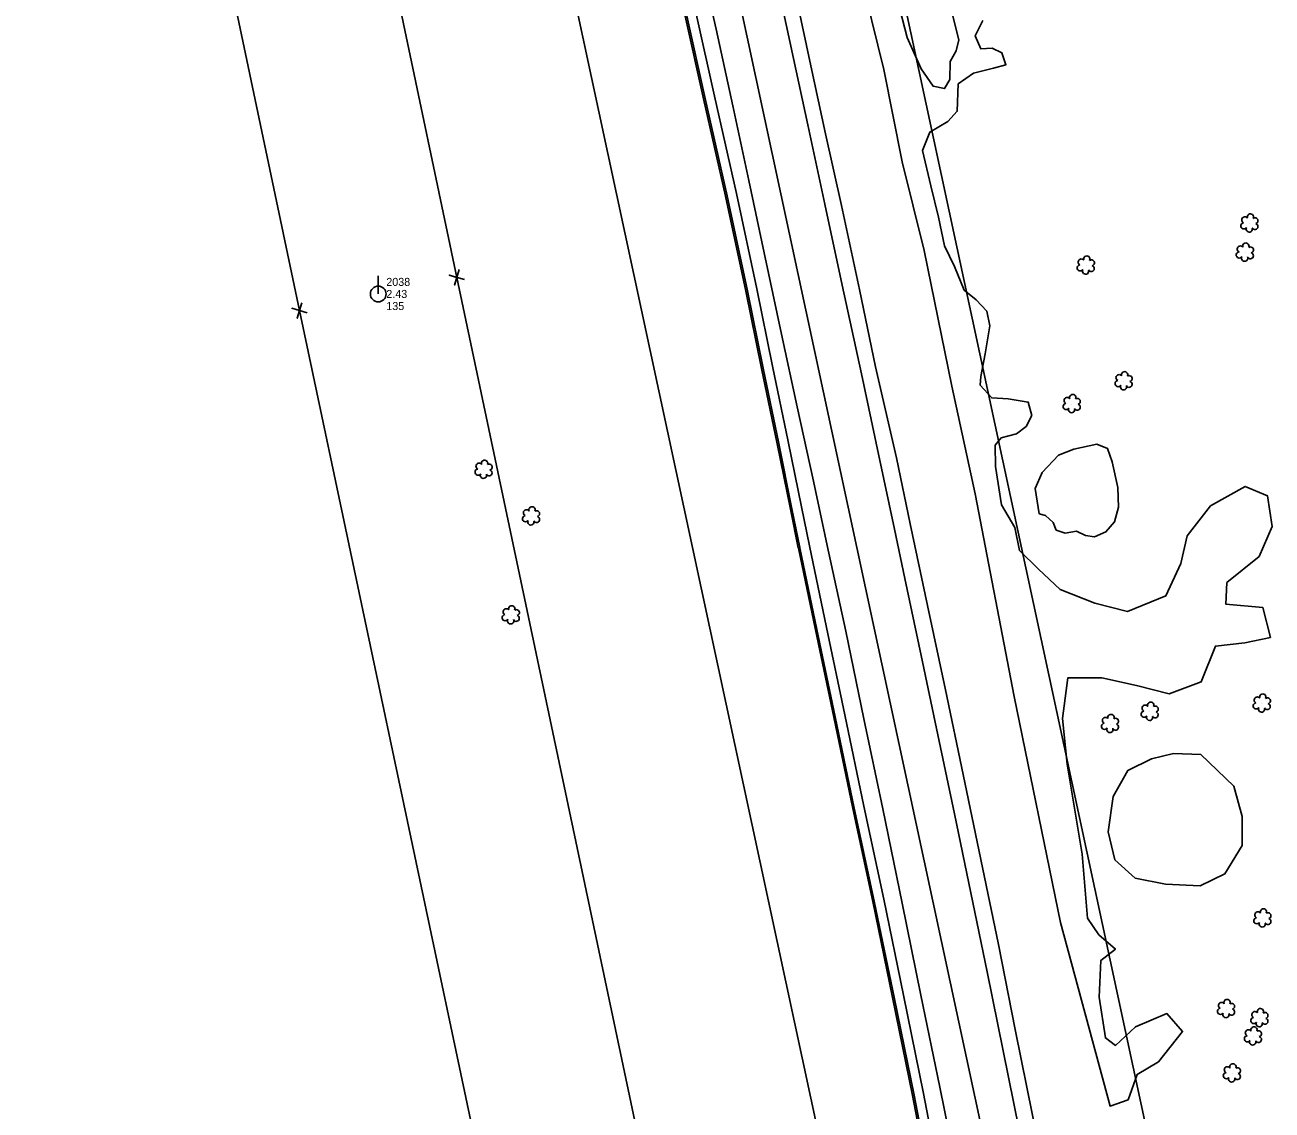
# Model space of a CAD drawing. Extents: x 3040896 to 3051146, y 687568 to 732976.
# Drawn here: x 3045126.5 to 3045514.4, y 717324.7 to 717662.1 of the extents above; entities that cross this region are included whole.
import ezdxf

# ---------------------------------------------------------------- set-up
doc = ezdxf.new("R2010")
doc.units = 0
for name, color, linetype in [('Exist Horizontal Alignment', 7, 'Continuous'), ('Exist Property Corner CELL', 7, 'Continuous'), ('Exist Right of Way Easement Line', 7, 'Continuous'), ('Exist Right of Way Line', 7, 'Continuous'), ('Exist Roads EOP', 7, 'Continuous'), ('Exist Roads EOT', 7, 'Continuous'), ('Exist Utilities Power Pole CELL', 7, 'Continuous'), ('Exist Utilities Power Pole Cogo Comment', 7, 'Continuous'), ('Exist Utilities Power Pole Cogo Elevation', 7, 'Continuous'), ('Exist Utilities Power Pole Cogo Number', 7, 'Continuous'), ('Exist Utilities Telephone UG Cable', 7, 'Continuous'), ('Exist Utilities Telephone UG FO', 7, 'Continuous'), ('Exist Vegetation Hedge Row', 7, 'Continuous'), ('Exist Vegetation Shrub CELL', 7, 'Continuous')]:
    doc.layers.add(name, color=color, linetype=linetype)

# ---------------------------------------------------------------- blocks, each defined once
blk = doc.blocks.new('EXIST UTILITIES POWER POLE')
at = {"layer": 'Exist Utilities Power Pole CELL'}
for q in [(0, 0.1125), (0, 0)]:
    blk.add_line((0, 0), q, dxfattribs=at)
blk.add_circle((0, 0), 0.049, dxfattribs=at)

msp = doc.modelspace()

# ---------------------------------------------------------------- linework, layer by layer
at = {"layer": 'Exist Horizontal Alignment'}
msp.add_line((3045429.08, 717296.16), (3044815.92, 720148.55), dxfattribs=at)
at = {"layer": 'Exist Property Corner CELL'}
for p, q in [((3045260.88, 717583.63), (3045260.88, 717583.63)), ((3045211.96, 717573.3), (3045211.96, 717573.3))]:
    msp.add_line(p, q, dxfattribs=at)
for points in [[(3045263.28, 717582.91), (3045258.49, 717584.34), (3045260.88, 717583.63), (3045260.16, 717581.23), (3045261.6, 717586.02)], [(3045214.35, 717572.58), (3045209.56, 717574.02), (3045211.96, 717573.3), (3045211.24, 717570.9), (3045212.68, 717575.69)]]:
    msp.add_lwpolyline(points, dxfattribs=at)
at = {"layer": 'Exist Right of Way Easement Line'}
for p, q in [((3045260.88, 717583.63), (3045199.01, 717876.85)), ((3045211.96, 717573.3), (3045150.09, 717866.5)), ((3045321.83, 717295), (3045260.88, 717583.63)), ((3045272.92, 717284.64), (3045211.96, 717573.3))]:
    msp.add_line(p, q, dxfattribs=at)
at = {"layer": 'Exist Right of Way Line'}
for p, q in [((3045477.96, 717306.67), (3044864.8, 720159.06)), ((3045380.19, 717285.66), (3044767.04, 720138.04))]:
    msp.add_line(p, q, dxfattribs=at)
at = {"layer": 'Exist Roads EOP'}
for points in [[(3045401.88, 717507.03), (3045397.58, 717527.55), (3045391.1, 717555.82), (3045386.1, 717579.89), (3045380.47, 717605.98), (3045375.54, 717628.25), (3045370.97, 717649.36), (3045366.64, 717669.84), (3045361.81, 717691.95), (3045356.87, 717714.01), (3045352.03, 717735.01), (3045347.74, 717754.82), (3045343.32, 717775.35), (3045339.62, 717793.16), (3045335.36, 717813.65), (3045329.85, 717838.67), (3045325.47, 717860.02), (3045320.77, 717882.01), (3045315.47, 717906.05), (3045309.7, 717932.51), (3045303.46, 717960.34), (3045298.08, 717985.51), (3045293.56, 718005.25)], [(3045263.37, 717997.15), (3045267.89, 717974.82), (3045274.19, 717945.78), (3045279.72, 717920.27), (3045285.85, 717893.33), (3045291.53, 717867.92), (3045297.09, 717840.69), (3045303.56, 717812.42), (3045309.69, 717783.6), (3045315.01, 717759.07), (3045320.88, 717733.73), (3045325.61, 717711.31), (3045330.58, 717687.94), (3045335.34, 717665.56), (3045341.05, 717639.94), (3045347.87, 717609.66), (3045354.22, 717580.02), (3045359.08, 717555.96), (3045363.92, 717532.55), (3045368.05, 717512.22), (3045370.51, 717500.17)], [(3045499.3, 716998.7), (3045494.51, 717027.85), (3045490.09, 717054.95), (3045485.48, 717081.85), (3045481.02, 717108.33), (3045476.31, 717134.77), (3045471.2, 717161.67), (3045466.11, 717188.98), (3045460.9, 717216.03), (3045455.72, 717242.85), (3045450.48, 717269.61), (3045445.24, 717296.38), (3045439.93, 717323.13), (3045434.53, 717349.77), (3045429.3, 717376.21), (3045423.82, 717402.59), (3045418.36, 717428.98), (3045412.84, 717455.35), (3045407.31, 717481.63), (3045401.88, 717507.03)], [(3045370.51, 717500.17), (3045375.81, 717474.72), (3045381.51, 717447.57), (3045387.41, 717419.19), (3045393.66, 717390.31), (3045399.83, 717360.42), (3045406.07, 717329.86), (3045412.05, 717298.57), (3045418.4, 717267), (3045424.98, 717233.69), (3045431.58, 717200.21), (3045438.03, 717166.61), (3045444.25, 717132.71), (3045450.39, 717098.78), (3045456.53, 717064.67), (3045462.58, 717030.33), (3045468.22, 716993.6)]]:
    msp.add_lwpolyline(points, dxfattribs=at)
at = {"layer": 'Exist Roads EOT'}
for points in [[(3045288.73, 718003.35), (3045292.95, 717984.04), (3045297.93, 717961.84), (3045303.2, 717937.67), (3045308.93, 717911.81), (3045313.86, 717889.23), (3045318.84, 717866.52), (3045323.71, 717843.9), (3045329.15, 717818.63), (3045334.36, 717794.71), (3045339.57, 717771.36), (3045344.37, 717749.89), (3045349.89, 717724.29), (3045355.64, 717697.72), (3045360.97, 717672.97), (3045365.59, 717651.71), (3045370.03, 717631.03), (3045375.37, 717606.43), (3045380.76, 717581.17), (3045386.78, 717553.61), (3045392.05, 717528.66), (3045396.99, 717505.37)], [(3045376.06, 717500.26), (3045371.78, 717520.29), (3045366.76, 717543.37), (3045361.89, 717565.91), (3045356.5, 717591.21), (3045351.7, 717613.79), (3045346.68, 717636.97), (3045341.57, 717660.8), (3045336.81, 717681.71), (3045331.55, 717705.74), (3045325.96, 717731.18), (3045320.37, 717756.75), (3045314.78, 717782.47), (3045308.26, 717812.07), (3045301.97, 717841.14), (3045296.74, 717865.12), (3045290.5, 717894.04), (3045285.06, 717919.09), (3045279.08, 717946.7), (3045273.69, 717971.38), (3045267.54, 717998.97)], [(3045494.65, 716998.22), (3045490.72, 717023), (3045486.37, 717047.68), (3045482.1, 717072.37), (3045477.81, 717097.06), (3045473.39, 717121.71), (3045468.93, 717146.36), (3045464.32, 717170.96), (3045459.62, 717195.55), (3045454.99, 717220.12), (3045450.17, 717244.68), (3045445.43, 717269.29), (3045440.67, 717293.91), (3045435.75, 717318.49), (3045430.82, 717343.08), (3045425.82, 717367.66), (3045420.75, 717392.22), (3045415.69, 717416.8), (3045410.49, 717441.4), (3045405.27, 717466), (3045400.26, 717489.98), (3045396.99, 717505.37)], [(3045376.06, 717500.26), (3045381.87, 717473.58), (3045387.51, 717446.38), (3045393.35, 717418.32), (3045399.36, 717389.04), (3045405.21, 717360.45), (3045411.1, 717331.84), (3045416.86, 717303.2), (3045422.52, 717274.43), (3045428.06, 717245.47), (3045433.64, 717216.53), (3045439.13, 717187.57), (3045444.61, 717158.59), (3045449.91, 717129.57), (3045455.09, 717100.52), (3045460.19, 717071.41), (3045465.25, 717042.28), (3045469.81, 717014.76), (3045473.19, 716993.38)]]:
    msp.add_lwpolyline(points, dxfattribs=at)
at = {"layer": 'Exist Utilities Telephone UG Cable'}
for points in [[(3045367.57, 717499.57), (3045365.11, 717511.63), (3045360.98, 717531.95), (3045356.14, 717555.36), (3045351.29, 717579.41), (3045344.93, 717609.02), (3045338.13, 717639.29), (3045332.41, 717664.92), (3045327.64, 717687.32), (3045322.68, 717710.68), (3045317.95, 717733.08), (3045312.08, 717758.42), (3045306.76, 717782.97), (3045300.63, 717811.77), (3045294.16, 717840.05), (3045288.6, 717867.29), (3045282.93, 717892.67), (3045276.79, 717919.62), (3045271.26, 717945.14), (3045264.95, 717974.21), (3045260.43, 717996.56)], [(3045465.26, 716993.15), (3045459.62, 717029.85), (3045453.58, 717064.15), (3045447.44, 717098.25), (3045441.3, 717132.17), (3045435.08, 717166.06), (3045428.64, 717199.64), (3045422.04, 717233.11), (3045415.46, 717266.41), (3045409.11, 717297.99), (3045403.13, 717329.27), (3045396.9, 717359.82), (3045390.72, 717389.69), (3045384.48, 717418.57), (3045378.57, 717446.96), (3045372.87, 717474.1), (3045367.58, 717499.56)]]:
    msp.add_lwpolyline(points, dxfattribs=at)
at = {"layer": 'Exist Utilities Telephone UG FO'}
for points in [[(3045367.08, 717499.47), (3045364.62, 717511.53), (3045360.49, 717531.85), (3045355.65, 717555.26), (3045350.8, 717579.3), (3045344.45, 717608.91), (3045337.64, 717639.18), (3045331.92, 717664.81), (3045327.15, 717687.21), (3045322.19, 717710.58), (3045317.46, 717732.98), (3045311.6, 717758.31), (3045306.27, 717782.86), (3045300.14, 717811.67), (3045293.67, 717839.95), (3045288.11, 717867.18), (3045282.44, 717892.56), (3045276.3, 717919.51), (3045270.77, 717945.04), (3045264.46, 717974.11), (3045259.94, 717996.46)], [(3045464.76, 716993.07), (3045459.13, 717029.77), (3045453.08, 717064.06), (3045446.95, 717098.16), (3045440.81, 717132.08), (3045434.59, 717165.97), (3045428.15, 717199.54), (3045421.55, 717233.01), (3045414.97, 717266.31), (3045408.62, 717297.89), (3045402.64, 717329.18), (3045396.41, 717359.72), (3045390.24, 717389.59), (3045383.99, 717418.46), (3045378.08, 717446.86), (3045372.39, 717474), (3045367.09, 717499.46)]]:
    msp.add_lwpolyline(points, dxfattribs=at)
at = {"layer": 'Exist Vegetation Hedge Row'}
for points in [[(3045422.07, 717516.35), (3045414.83, 717549.84), (3045406.18, 717592.01), (3045399.43, 717619.5), (3045393.66, 717648.31), (3045386.12, 717679.01)], [(3045397.95, 717669.8), (3045400.97, 717658.25), (3045405.32, 717648.47), (3045408.98, 717643.04), (3045412.56, 717642.32), (3045414.24, 717645.15), (3045414.3, 717650.78), (3045416.21, 717654.06), (3045417.03, 717657.5), (3045415.19, 717664.85)], [(3045424.45, 717663.5), (3045422.11, 717658.74), (3045423.84, 717654.72), (3045427.36, 717654.9), (3045430.4, 717653.4), (3045431.64, 717649.76), (3045427.75, 717648.7), (3045421.53, 717647.17), (3045416.85, 717643.79), (3045416.5, 717635.28), (3045413.62, 717632.06), (3045407.99, 717628.82), (3045405.67, 717623.02), (3045408.32, 717612.06), (3045410.64, 717602.36), (3045412.53, 717593.44), (3045415.69, 717587.05), (3045418.67, 717579.63), (3045422.44, 717576.64), (3045425.69, 717573.08), (3045426.63, 717568.6), (3045425.16, 717559.85), (3045423.87, 717552.77), (3045423.69, 717550.12), (3045427.24, 717546.13), (3045432.36, 717545.86), (3045438.61, 717544.83), (3045439.67, 717540.62), (3045437.95, 717537.27), (3045434.93, 717534.95), (3045430.2, 717533.76), (3045428.3, 717531.44), (3045428.4, 717524.77), (3045430.24, 717512.84)], [(3045442.02, 717510.04), (3045440.8, 717517.97), (3045442.9, 717522.93), (3045447.97, 717528.33), (3045452.81, 717530.23), (3045459.93, 717531.75), (3045463.28, 717530.38), (3045464.74, 717526.29), (3045466.5, 717518.23), (3045466.63, 717512.18), (3045465.46, 717507.61), (3045462.75, 717504.46), (3045459.19, 717502.9), (3045456.42, 717503.35), (3045453.61, 717504.67), (3045450.12, 717504.11), (3045447.32, 717505.03), (3045446.38, 717507.41), (3045443.98, 717509.59), (3045442.02, 717510.04)], [(3045430.24, 717512.84), (3045434.45, 717505.89), (3045435.88, 717498.71), (3045441.75, 717492.86), (3045448.48, 717486.57), (3045459.29, 717482.27), (3045469.43, 717479.74), (3045481.45, 717484.6), (3045486.04, 717494.62), (3045488.01, 717503.28), (3045495.34, 717512.62), (3045506.04, 717518.63), (3045513, 717515.7), (3045514.44, 717506.1), (3045510.4, 717496.83), (3045500.4, 717488.71), (3045500.04, 717482.02), (3045511.6, 717480.92), (3045513.95, 717471.67), (3045505.94, 717470.01), (3045496.83, 717468.96), (3045492.39, 717457.85), (3045482.48, 717454.11), (3045472.27, 717456.73), (3045461.54, 717459.06), (3045450.91, 717459.08), (3045449.25, 717446.49), (3045450.7, 717432.27), (3045455.33, 717404.28), (3045457.05, 717384.31), (3045460.58, 717379.16), (3045465.74, 717374.75), (3045461.2, 717371.21), (3045460.66, 717359.83), (3045462.62, 717347.13), (3045465.71, 717344.8), (3045471.95, 717350.55), (3045481.75, 717354.67), (3045486.6, 717349.09), (3045479.15, 717339.73), (3045472.47, 717335.78), (3045469.68, 717327.89), (3045464.08, 717325.94), (3045448.62, 717382.99), (3045434.27, 717453.3), (3045422.07, 717516.35)], [(3045492.3, 717435.24), (3045502.56, 717425.43), (3045505.19, 717416.01), (3045505.12, 717406.91), (3045499.79, 717398.16), (3045492.04, 717394.36), (3045481.31, 717394.91), (3045471.82, 717396.82), (3045465.55, 717402.45), (3045463.41, 717411.24), (3045465, 717422.18), (3045469.55, 717430.27), (3045476.9, 717433.9), (3045483.8, 717435.61), (3045492.3, 717435.24)]]:
    msp.add_lwpolyline(points, dxfattribs=at)
at = {"layer": 'Exist Vegetation Shrub CELL'}
for p, q in [((3045507.47, 717600.35), (3045507.47, 717600.35)), ((3045506.06, 717591.28), (3045506.06, 717591.28)), ((3045456.57, 717587.27), (3045456.57, 717587.27)), ((3045468.34, 717551.28), (3045468.34, 717551.28)), ((3045452.2, 717544.19), (3045452.2, 717544.19)), ((3045269.27, 717523.76), (3045269.27, 717523.76)), ((3045284.02, 717509.27), (3045284.02, 717509.27)), ((3045277.72, 717478.5), (3045277.72, 717478.5)), ((3045511.31, 717451.06), (3045511.31, 717451.06)), ((3045476.46, 717448.51), (3045476.46, 717448.51)), ((3045464.11, 717444.71), (3045464.11, 717444.71)), ((3045511.52, 717384.25), (3045511.52, 717384.25)), ((3045500.22, 717356.07), (3045500.22, 717356.07)), ((3045510.58, 717353.22), (3045510.58, 717353.22)), ((3045508.57, 717347.55), (3045508.57, 717347.55)), ((3045502.03, 717336.06), (3045502.03, 717336.06))]:
    msp.add_line(p, q, dxfattribs=at)
for centre, radius, start, end in [((3045505.98, 717601.48), 0.968, 35.8908, 245.4216), ((3045507.7, 717602.39), 0.99, 334.8391, 200.4717), ((3045509.14, 717601.22), 0.929, 284.4567, 126.0861), ((3045505.67, 717599.65), 0.955, 95.1099, 327.9534), ((3045507.34, 717598.67), 0.984, 151.2797, 21.387), ((3045509.1, 717599.42), 0.937, 204.9913, 73.4601), ((3045504.58, 717592.41), 0.968, 35.8908, 245.4216), ((3045506.29, 717593.32), 0.99, 334.8391, 200.4717), ((3045507.73, 717592.15), 0.929, 284.4567, 126.0861), ((3045455.08, 717588.39), 0.968, 35.8908, 245.4216), ((3045456.79, 717589.31), 0.99, 334.8391, 200.4717), ((3045458.24, 717588.14), 0.929, 284.4567, 126.0861), ((3045504.26, 717590.57), 0.955, 95.1099, 327.9534), ((3045505.93, 717589.6), 0.984, 151.2797, 21.387), ((3045507.7, 717590.35), 0.937, 204.9913, 73.4601), ((3045454.77, 717586.56), 0.955, 95.1099, 327.9534), ((3045456.44, 717585.58), 0.984, 151.2797, 21.387), ((3045458.2, 717586.34), 0.937, 204.9913, 73.4601), ((3045468.57, 717553.32), 0.99, 334.8391, 200.4717), ((3045466.54, 717550.58), 0.955, 95.1099, 327.9534), ((3045466.86, 717552.41), 0.968, 35.8908, 245.4216), ((3045469.98, 717550.35), 0.937, 204.9913, 73.4601), ((3045470.02, 717552.15), 0.929, 284.4567, 126.0861), ((3045452.43, 717546.23), 0.99, 334.8391, 200.4717), ((3045468.22, 717549.6), 0.984, 151.2797, 21.387), ((3045450.4, 717543.48), 0.955, 95.1099, 327.9534), ((3045450.72, 717545.31), 0.968, 35.8908, 245.4216), ((3045452.08, 717542.5), 0.984, 151.2797, 21.387), ((3045453.84, 717543.26), 0.937, 204.9913, 73.4601), ((3045453.88, 717545.05), 0.929, 284.4567, 126.0861), ((3045267.46, 717523.06), 0.955, 95.1099, 327.9534), ((3045267.78, 717524.89), 0.968, 35.8908, 245.4216), ((3045269.49, 717525.8), 0.99, 334.8391, 200.4717), ((3045270.9, 717522.83), 0.937, 204.9913, 73.4601), ((3045270.94, 717524.63), 0.929, 284.4567, 126.0861), ((3045269.14, 717522.08), 0.984, 151.2797, 21.387), ((3045284.25, 717511.31), 0.99, 334.8391, 200.4717), ((3045282.22, 717508.56), 0.955, 95.1099, 327.9534), ((3045282.54, 717510.4), 0.968, 35.8908, 245.4216), ((3045283.89, 717507.58), 0.984, 151.2797, 21.387), ((3045285.66, 717508.34), 0.937, 204.9913, 73.4601), ((3045285.69, 717510.14), 0.929, 284.4567, 126.0861), ((3045276.24, 717479.63), 0.968, 35.8908, 245.4216), ((3045277.95, 717480.54), 0.99, 334.8391, 200.4717), ((3045275.92, 717477.8), 0.955, 95.1099, 327.9534), ((3045277.6, 717476.82), 0.984, 151.2797, 21.387), ((3045279.36, 717477.58), 0.937, 204.9913, 73.4601), ((3045279.4, 717479.37), 0.929, 284.4567, 126.0861), ((3045511.54, 717453.11), 0.99, 334.8391, 200.4717), ((3045474.97, 717449.63), 0.968, 35.8908, 245.4216), ((3045476.69, 717450.55), 0.99, 334.8391, 200.4717), ((3045478.13, 717449.38), 0.929, 284.4567, 126.0861), ((3045509.51, 717450.36), 0.955, 95.1099, 327.9534), ((3045509.83, 717452.19), 0.968, 35.8908, 245.4216), ((3045511.18, 717449.38), 0.984, 151.2797, 21.387), ((3045512.95, 717450.14), 0.937, 204.9913, 73.4601), ((3045512.99, 717451.93), 0.929, 284.4567, 126.0861), ((3045462.62, 717445.84), 0.968, 35.8908, 245.4216), ((3045464.33, 717446.75), 0.99, 334.8391, 200.4717), ((3045465.78, 717445.58), 0.929, 284.4567, 126.0861), ((3045474.66, 717447.8), 0.955, 95.1099, 327.9534), ((3045476.33, 717446.82), 0.984, 151.2797, 21.387), ((3045478.09, 717447.58), 0.937, 204.9913, 73.4601), ((3045462.31, 717444.01), 0.955, 95.1099, 327.9534), ((3045463.98, 717443.03), 0.984, 151.2797, 21.387), ((3045465.74, 717443.78), 0.937, 204.9913, 73.4601), ((3045511.75, 717386.29), 0.99, 334.8391, 200.4717), ((3045509.72, 717383.55), 0.955, 95.1099, 327.9534), ((3045510.04, 717385.38), 0.968, 35.8908, 245.4216), ((3045513.16, 717383.32), 0.937, 204.9913, 73.4601), ((3045513.19, 717385.12), 0.929, 284.4567, 126.0861), ((3045511.39, 717382.57), 0.984, 151.2797, 21.387), ((3045498.42, 717355.37), 0.955, 95.1099, 327.9534), ((3045498.74, 717357.2), 0.968, 35.8908, 245.4216), ((3045500.45, 717358.11), 0.99, 334.8391, 200.4717), ((3045501.89, 717356.94), 0.929, 284.4567, 126.0861), ((3045510.81, 717355.27), 0.99, 334.8391, 200.4717), ((3045500.09, 717354.39), 0.984, 151.2797, 21.387), ((3045501.86, 717355.15), 0.937, 204.9913, 73.4601), ((3045508.78, 717352.52), 0.955, 95.1099, 327.9534), ((3045509.1, 717354.35), 0.968, 35.8908, 245.4216), ((3045512.22, 717352.3), 0.937, 204.9913, 73.4601), ((3045512.25, 717354.09), 0.929, 284.4567, 126.0861), ((3045507.09, 717348.68), 0.968, 35.8908, 245.4216), ((3045508.8, 717349.59), 0.99, 334.8391, 200.4717), ((3045510.45, 717351.54), 0.984, 151.2797, 21.387), ((3045510.24, 717348.42), 0.929, 284.4567, 126.0861), ((3045506.77, 717346.84), 0.955, 95.1099, 327.9534), ((3045508.44, 717345.87), 0.984, 151.2797, 21.387), ((3045510.21, 717346.62), 0.937, 204.9913, 73.4601), ((3045500.54, 717337.19), 0.968, 35.8908, 245.4216), ((3045502.26, 717338.1), 0.99, 334.8391, 200.4717), ((3045503.7, 717336.93), 0.929, 284.4567, 126.0861), ((3045500.23, 717335.36), 0.955, 95.1099, 327.9534), ((3045501.9, 717334.38), 0.984, 151.2797, 21.387), ((3045503.66, 717335.14), 0.937, 204.9913, 73.4601)]:
    msp.add_arc(centre, radius, start, end, dxfattribs=at)

# ---------------------------------------------------------------- block references
at = {"layer": 'Exist Utilities Power Pole CELL', "xscale": 50, "yscale": 50}
msp.add_blockref('EXIST UTILITIES POWER POLE', (3045236.42, 717578.46), dxfattribs=at)

# ---------------------------------------------------------------- texts
at = {"layer": 'Exist Utilities Power Pole Cogo Comment'}
msp.add_text('135', height=2.5, dxfattribs=at).set_placement((3045238.92, 717573.46))
at = {"layer": 'Exist Utilities Power Pole Cogo Elevation'}
msp.add_text('2.43', height=2.5, dxfattribs=at).set_placement((3045238.92, 717577.21))
at = {"layer": 'Exist Utilities Power Pole Cogo Number'}
msp.add_text('2038', height=2.5, dxfattribs=at).set_placement((3045238.92, 717580.96))

doc.saveas('drawing.dxf')
